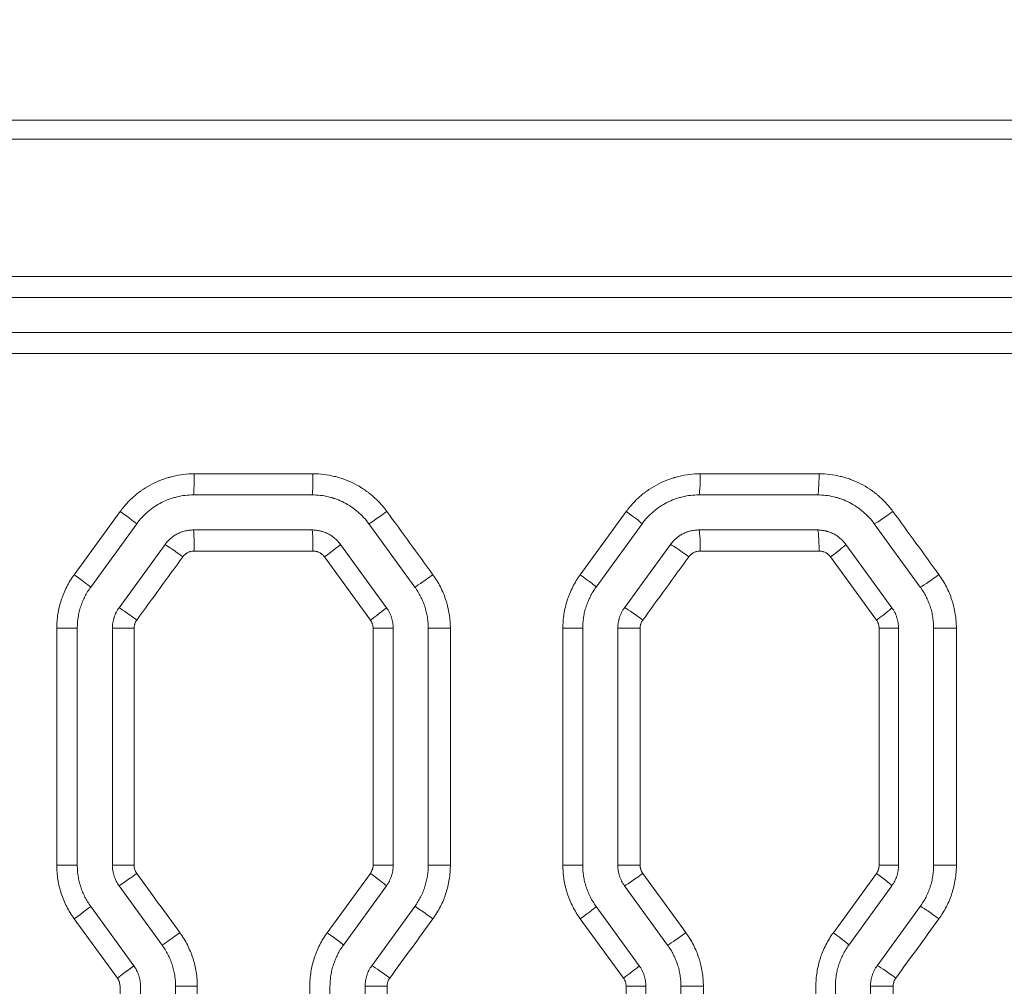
# Model space of a CAD drawing. Header units: millimetres. Extents: x 0 to 594, y 0 to 420.
# Tile 212 of 420: x 239.54 to 246.55, y 317.42 to 324.3. Entities that reach past the tile are written whole.
import ezdxf

# ---------------------------------------------------------------- set-up
doc = ezdxf.new("R2010")
doc.units = ezdxf.units.MM
doc.layers.add('1', color=7, linetype='Continuous', true_color=0xffffff)
doc.styles.add('Arial Unicode MS', font='txt')
doc.dimstyles.get("Standard").update_dxf_attribs({"dimtxt": 0.18, "dimasz": 0.18, "dimexe": 0.18, "dimexo": 0.0625, "dimgap": 0.09, "dimtad": 0, "dimtih": 1, "dimtoh": 1, "dimdec": 4, "dimzin": 0, "dimdsep": 46, "dimtxsty": 'Standard', "dimcen": 0.09, "dimadec": 0, "dimazin": 0, "dimtfac": 1, "dimtdec": 4, "dimtofl": 0, "dimtmove": 0, "dimatfit": 3, "dimfxl": 0, "dimtolj": 1, "dimtzin": 0, "dimarcsym": 0})

# ---------------------------------------------------------------- blocks, each defined once
blk = doc.blocks.new('_U0')
at = {"layer": '1', "color": 18, "lineweight": 13}
for p, q in [((147.6569, 304.1723), (147.6569, 390.192)), ((305.8469, 301.3923), (305.8469, 390.192)), ((147.6569, 388.192), (198.8518, 388.192)), ((305.8469, 388.192), (254.6521, 388.192))]:
    blk.add_line(p, q, dxfattribs=at)
at = {"layer": '1', "color": 18}
for points in [[(147.6569, 388.192), (151.1569, 389.1299), (151.1569, 387.2542)], [(305.8469, 388.192), (302.3469, 387.2542), (302.3469, 389.1299)]]:
    blk.add_solid(points, dxfattribs=at)
at = {"layer": '1', "color": 18, "linetype": 'Continuous', "lineweight": 13, "char_height": 3.5, "attachment_point": 7, "line_spacing_factor": 1.047437, "style": 'Arial Unicode MS'}
for s, insert in [('\\fArial Unicode MS|b0|i0;\\W1.0000;3.16', (200.5373, 385.5562)), ('\\fArial Unicode MS|b0|i0;\\W1.0000;LIFT POINT SPAN', (213.2036, 385.5562))]:
    blk.add_mtext(s, dxfattribs=dict(at, insert=insert))

msp = doc.modelspace()

# ---------------------------------------------------------------- linework, layer by layer
at = {"layer": '1', "color": 155, "linetype": 'Continuous', "lineweight": 13}
for p, q in [((237.597, 322.4733), (250.9707, 322.4733)), ((250.9705, 322.3233), (237.5963, 322.3233)), ((237.5963, 322.0733), (250.9705, 322.0733)), ((250.9707, 321.9233), (237.597, 321.9233)), ((240.7788, 321.0664), (241.6252, 321.0664)), ((244.3837, 321.0664), (245.2301, 321.0664)), ((240.7737, 320.9164), (241.619, 320.9164)), ((244.3737, 320.9164), (245.219, 320.9164)), ((239.9244, 320.3479), (240.2522, 320.7985)), ((243.5293, 320.3479), (243.8571, 320.7985)), ((240.3692, 320.7103), (240.0418, 320.2597)), ((241.619, 320.6664), (240.7737, 320.6664)), ((242.0235, 320.7103), (242.3509, 320.2597)), ((243.9692, 320.7103), (243.6418, 320.2597)), ((245.219, 320.6664), (244.3737, 320.6664)), ((245.6235, 320.7103), (245.9509, 320.2597)), ((240.5715, 320.5634), (240.2441, 320.1128)), ((241.8212, 320.5634), (242.1486, 320.1128)), ((244.1715, 320.5634), (243.8441, 320.1128)), ((245.4212, 320.5634), (245.7486, 320.1128)), ((241.6252, 320.5164), (240.7788, 320.5164)), ((242.034, 320.0246), (241.7062, 320.4752)), ((245.2301, 320.5164), (244.3837, 320.5164)), ((245.6389, 320.0246), (245.3111, 320.4752)), ((239.9463, 319.9658), (239.8, 319.9658)), ((239.8, 318.2783), (239.8, 319.9658)), ((239.9463, 319.9658), (239.9463, 318.2783)), ((240.1963, 319.9658), (240.1963, 318.2783)), ((240.1963, 319.9658), (240.3507, 319.9658)), ((240.3507, 319.9658), (240.3507, 318.2783)), ((242.1963, 319.9658), (242.0531, 319.9658)), ((242.0531, 318.2783), (242.0531, 319.9658)), ((242.1963, 319.9658), (242.1963, 318.2783)), ((242.4463, 319.9658), (242.4463, 318.2783)), ((242.4463, 319.9658), (242.6037, 319.9658)), ((242.6037, 319.9658), (242.6037, 318.2783)), ((243.5463, 319.9658), (243.405, 319.9658)), ((243.405, 318.2783), (243.405, 319.9658)), ((243.5463, 319.9658), (243.5463, 318.2783)), ((243.7963, 319.9658), (243.7963, 318.2783)), ((243.7963, 319.9658), (243.9554, 319.9658)), ((243.9554, 319.9658), (243.9554, 318.2783)), ((245.7963, 319.9658), (245.6581, 319.9658)), ((245.6581, 318.2783), (245.6581, 319.9658)), ((245.7963, 319.9658), (245.7963, 318.2783)), ((246.0463, 319.9658), (246.2083, 319.9658)), ((246.0463, 319.9658), (246.0463, 318.2783)), ((246.2083, 319.9658), (246.2083, 318.2783)), ((239.9463, 318.2783), (239.8, 318.2783)), ((240.1963, 318.2783), (240.3507, 318.2783)), ((241.7268, 317.7973), (242.034, 318.2195)), ((242.1963, 318.2783), (242.0531, 318.2783)), ((242.4463, 318.2783), (242.6037, 318.2783)), ((243.5463, 318.2783), (243.405, 318.2783)), ((243.7963, 318.2783), (243.9554, 318.2783)), ((245.3318, 317.7973), (245.6389, 318.2195)), ((245.7963, 318.2783), (245.6581, 318.2783)), ((246.0463, 318.2783), (246.2083, 318.2783)), ((240.2441, 318.1313), (240.5509, 317.7091)), ((242.1486, 318.1313), (241.8418, 317.7091)), ((243.8441, 318.1313), (244.1509, 317.7091)), ((245.7486, 318.1313), (245.4418, 317.7091)), ((240.0418, 317.9844), (240.3486, 317.5622)), ((242.3509, 317.9844), (242.0441, 317.5622)), ((243.6418, 317.9844), (243.9486, 317.5622)), ((245.9509, 317.9844), (245.6441, 317.5622)), ((240.2315, 317.474), (239.9244, 317.8962)), ((243.8365, 317.474), (243.5293, 317.8962)), ((240.2507, 315.7301), (240.2507, 317.4152)), ((240.3963, 317.4152), (240.3963, 315.7301)), ((240.6463, 317.4152), (240.6463, 315.7301)), ((240.6463, 317.4152), (240.8013, 317.4152)), ((240.8013, 317.4152), (240.8013, 315.7301)), ((241.6025, 315.7301), (241.6025, 317.4152)), ((241.7463, 317.4152), (241.7463, 315.7301)), ((241.9963, 317.4152), (241.9963, 315.7301)), ((241.9963, 317.4152), (242.1531, 317.4152)), ((242.1531, 317.4152), (242.1531, 315.7301)), ((243.9963, 317.4152), (243.8556, 317.4152)), ((243.8556, 315.7301), (243.8556, 317.4152)), ((243.9963, 317.4152), (243.9963, 315.7301)), ((244.2463, 317.4152), (244.2463, 315.7301)), ((244.2463, 317.4152), (244.406, 317.4152)), ((244.406, 317.4152), (244.406, 315.7301)), ((245.2075, 315.7301), (245.2075, 317.4152)), ((245.3463, 317.4152), (245.3463, 315.7301)), ((245.5963, 317.4152), (245.7577, 317.4152)), ((245.5963, 317.4152), (245.5963, 315.7301)), ((245.7577, 317.4152), (245.7577, 315.7301))]:
    msp.add_line(p, q, dxfattribs=at)
for centre, major_axis, ratio, start_param, end_param in [((240.7737, 321.0664), (0, -0.15), 0.033622, 0, 1.570796), ((241.619, 321.0664), (0, -0.15), 0.04135, 0, 1.570796), ((244.3737, 321.0664), (0, -0.15), 0.066536, 0, 1.570796), ((245.219, 321.0664), (0, -0.15), 0.074264, 0, 1.570796), ((240.2479, 320.7985), (0.1214, -0.0882), 0.016941, 0, 1.547483), ((242.1447, 320.7985), (-0.1214, -0.0882), 0.027148, 0.036902, 1.608147), ((243.8479, 320.7985), (0.1214, -0.0882), 0.036328, 0, 1.520836), ((245.7443, 320.7987), (-0.1214, -0.0882), 0.046567, 0.063565, 1.634809), ((240.7737, 320.5164), (0, 0.15), 0.033622, 4.712389, 6.283185), ((241.619, 320.5164), (0, 0.15), 0.04135, 4.712389, 6.283185), ((244.3737, 320.5164), (0, 0.15), 0.066536, 4.712389, 6.283185), ((245.219, 320.5164), (0, 0.15), 0.074264, 4.712389, 6.283185), ((240.6927, 320.4752), (-0.1214, 0.0882), 0.019334, 4.685784, 6.257029), ((241.6999, 320.4752), (0.1214, 0.0882), 0.024754, 4.746447, 6.283185), ((244.2925, 320.4751), (-0.1214, 0.0882), 0.038725, 4.659135, 6.230379), ((245.2999, 320.4752), (0.1214, 0.0882), 0.044167, 4.773105, 6.283185), ((239.9205, 320.3479), (0.1214, -0.0882), 0.01518, 0, 1.549905), ((242.472, 320.3479), (-0.1214, -0.0882), 0.028911, 0.039325, 1.61057), ((243.5205, 320.3479), (0.1214, -0.0882), 0.034563, 0, 1.523261), ((246.0717, 320.3481), (-0.1214, -0.0882), 0.048337, 0.065991, 1.637235), ((240.3654, 320.0246), (-0.1214, 0.0882), 0.017573, 4.688206, 6.259451), ((242.0272, 320.0246), (0.1214, 0.0882), 0.026516, 4.74887, 6.283185), ((243.9651, 320.0245), (-0.1214, 0.0882), 0.036959, 4.661559, 6.232804), ((245.6272, 320.0246), (0.1214, 0.0882), 0.045937, 4.775532, 6.283185), ((240.3654, 318.2195), (-0.1214, -0.0882), 0.017573, 0.023734, 1.594979), ((242.0272, 318.2195), (0.1214, -0.0882), 0.026516, 0, 1.534316), ((243.9651, 318.2196), (-0.1214, -0.0882), 0.036959, 0.050381, 1.621626), ((245.6272, 318.2195), (0.1214, -0.0882), 0.045937, 0, 1.507654), ((239.9205, 317.8962), (0.1214, 0.0882), 0.01518, 4.73328, 6.283185), ((242.472, 317.8962), (-0.1214, 0.0882), 0.028911, 4.672615, 6.24386), ((243.5205, 317.8962), (0.1214, 0.0882), 0.034563, 4.759924, 6.283185), ((246.0717, 317.896), (-0.1214, 0.0882), 0.048337, 4.64595, 6.217194), ((240.6721, 317.7973), (-0.1214, -0.0882), 0.019223, 0.026004, 1.597249), ((241.7205, 317.7973), (0.1214, -0.0882), 0.024865, 0, 1.536586), ((244.2719, 317.7974), (-0.1214, -0.0882), 0.038614, 0.052653, 1.623898), ((245.3205, 317.7973), (0.1214, -0.0882), 0.044279, 0, 1.509927), ((240.2272, 317.474), (0.1214, 0.0882), 0.01683, 4.735549, 6.283185), ((242.1653, 317.4739), (-0.1214, 0.0882), 0.027259, 4.674886, 6.246131), ((243.8272, 317.474), (0.1214, 0.0882), 0.036217, 4.762196, 6.283185), ((245.7649, 317.4738), (-0.1214, 0.0882), 0.046679, 4.648224, 6.219468)]:
    msp.add_ellipse(centre, major_axis=major_axis, ratio=ratio, start_param=start_param, end_param=end_param, dxfattribs=at)
for points, knots in [([(237.5963, 323.5869), (240.0974, 323.5869), (242.6012, 323.5868), (247.0675, 323.5868), (249.0323, 323.5868), (250.9891, 323.5868)], [0, 0, 0, 0, 0.559206, 0.559206, 1, 1, 1, 1]), ([(250.9737, 323.4515), (250.2636, 323.4515), (249.5527, 323.4515), (247.5964, 323.4515), (246.3494, 323.4515), (243.8523, 323.4515), (242.6022, 323.4515), (240.1002, 323.4515), (238.8484, 323.4515), (237.5965, 323.4515)], [0, 0, 0, 0, 0.160076, 0.160076, 0.44005, 0.44005, 0.720025, 0.720025, 1, 1, 1, 1]), ([(240.2522, 320.7985), (240.2673, 320.8193), (240.2836, 320.8391), (240.3182, 320.8764), (240.3365, 320.894), (240.3655, 320.9188), (240.3755, 320.9268), (240.3908, 320.9384), (240.396, 320.9422), (240.4038, 320.9478), (240.4065, 320.9496), (240.4118, 320.9533), (240.4144, 320.9551), (240.4385, 320.9711), (240.4605, 320.984), (240.5058, 321.0071), (240.5291, 321.0173), (240.565, 321.0305), (240.5771, 321.0346), (240.5924, 321.0392), (240.5955, 321.0401), (240.6017, 321.0419), (240.6048, 321.0428), (240.6141, 321.0453), (240.6204, 321.0469), (240.6516, 321.0544), (240.6767, 321.0589), (240.7274, 321.0649), (240.753, 321.0664), (240.7788, 321.0664)], [0, 0, 0, 0, 0.125, 0.125, 0.25, 0.25, 0.3125, 0.3125, 0.34375, 0.34375, 0.359375, 0.359375, 0.375, 0.375, 0.5, 0.5, 0.625, 0.625, 0.6875, 0.6875, 0.703125, 0.703125, 0.71875, 0.71875, 0.75, 0.75, 0.875, 0.875, 1, 1, 1, 1]), ([(241.6252, 321.0664), (241.6509, 321.0664), (241.6764, 321.0649), (241.7269, 321.0589), (241.7519, 321.0545), (241.7891, 321.0456), (241.8014, 321.0423), (241.8197, 321.0367), (241.8258, 321.0348), (241.838, 321.0307), (241.8441, 321.0286), (241.8743, 321.0175), (241.8976, 321.0072), (241.9429, 320.9842), (241.9649, 320.9714), (241.9967, 320.9502), (242.0071, 320.9428), (242.0225, 320.9312), (242.0276, 320.9273), (242.0376, 320.9192), (242.0426, 320.9151), (242.067, 320.8943), (242.0854, 320.8766), (242.1201, 320.8392), (242.1364, 320.8194), (242.1516, 320.7985)], [0, 0, 0, 0, 0.125, 0.125, 0.25, 0.25, 0.3125, 0.3125, 0.34375, 0.34375, 0.375, 0.375, 0.5, 0.5, 0.625, 0.625, 0.6875, 0.6875, 0.71875, 0.71875, 0.75, 0.75, 0.875, 0.875, 1, 1, 1, 1]), ([(243.8571, 320.7985), (243.8723, 320.8193), (243.8886, 320.8391), (243.9231, 320.8764), (243.9415, 320.894), (243.9705, 320.9188), (243.9805, 320.9268), (243.9958, 320.9384), (244.001, 320.9422), (244.0088, 320.9478), (244.0115, 320.9497), (244.0168, 320.9533), (244.0195, 320.9551), (244.0435, 320.9712), (244.0655, 320.984), (244.1109, 321.0071), (244.1341, 321.0173), (244.17, 321.0305), (244.1821, 321.0346), (244.1975, 321.0393), (244.2005, 321.0402), (244.2067, 321.0419), (244.2098, 321.0428), (244.2191, 321.0453), (244.2254, 321.0469), (244.2565, 321.0544), (244.2817, 321.0589), (244.3324, 321.0649), (244.358, 321.0664), (244.3837, 321.0664)], [0, 0, 0, 0, 0.125, 0.125, 0.25, 0.25, 0.3125, 0.3125, 0.34375, 0.34375, 0.359375, 0.359375, 0.375, 0.375, 0.5, 0.5, 0.625, 0.625, 0.6875, 0.6875, 0.703125, 0.703125, 0.71875, 0.71875, 0.75, 0.75, 0.875, 0.875, 1, 1, 1, 1]), ([(245.2301, 321.0664), (245.2558, 321.0664), (245.2813, 321.0649), (245.3318, 321.0589), (245.3567, 321.0545), (245.3938, 321.0456), (245.4061, 321.0423), (245.4245, 321.0368), (245.4306, 321.0348), (245.4428, 321.0307), (245.4488, 321.0286), (245.479, 321.0175), (245.5023, 321.0073), (245.5476, 320.9843), (245.5695, 320.9715), (245.6013, 320.9503), (245.6117, 320.9429), (245.6271, 320.9314), (245.6322, 320.9274), (245.6422, 320.9194), (245.6472, 320.9153), (245.6716, 320.8945), (245.69, 320.8768), (245.7247, 320.8393), (245.741, 320.8195), (245.7562, 320.7987)], [0, 0, 0, 0, 0.125, 0.125, 0.25, 0.25, 0.3125, 0.3125, 0.34375, 0.34375, 0.375, 0.375, 0.5, 0.5, 0.625, 0.625, 0.6875, 0.6875, 0.71875, 0.71875, 0.75, 0.75, 0.875, 0.875, 1, 1, 1, 1]), ([(240.7737, 320.9164), (240.7539, 320.9164), (240.7343, 320.9153), (240.6953, 320.9106), (240.676, 320.9072), (240.652, 320.9014), (240.6472, 320.9002), (240.6377, 320.8976), (240.6329, 320.8962), (240.6188, 320.8919), (240.6095, 320.8888), (240.5819, 320.8786), (240.564, 320.8707), (240.5292, 320.853), (240.5123, 320.8431), (240.4918, 320.8294), (240.4877, 320.8266), (240.4796, 320.8208), (240.4677, 320.8121), (240.4563, 320.8028), (240.434, 320.7838), (240.4199, 320.7702), (240.3933, 320.7415), (240.3809, 320.7263), (240.3692, 320.7103)], [0, 0, 0, 0, 0.125, 0.125, 0.25, 0.25, 0.28125, 0.28125, 0.3125, 0.3125, 0.375, 0.375, 0.5, 0.5, 0.625, 0.625, 0.65625, 0.65625, 0.6875, 0.75, 0.75, 0.875, 0.875, 1, 1, 1, 1]), ([(241.619, 320.9164), (241.6388, 320.9164), (241.6584, 320.9153), (241.6973, 320.9106), (241.7165, 320.9072), (241.7452, 320.9003), (241.7547, 320.8977), (241.7665, 320.8942), (241.7689, 320.8934), (241.7736, 320.8919), (241.7806, 320.8896), (241.7876, 320.8871), (241.8106, 320.8786), (241.8464, 320.863), (241.8802, 320.8432), (241.9006, 320.8296), (241.9067, 320.8254), (241.9127, 320.821), (241.9167, 320.8181), (241.9187, 320.8166), (241.9286, 320.8092), (241.9362, 320.803), (241.9586, 320.7839), (241.9727, 320.7703), (241.9993, 320.7415), (242.0118, 320.7263), (242.0235, 320.7103)], [0, 0, 0, 0, 0.125, 0.125, 0.25, 0.25, 0.3125, 0.3125, 0.328125, 0.328125, 0.34375, 0.375, 0.375, 0.5, 0.625, 0.625, 0.65625, 0.671875, 0.671875, 0.6875, 0.6875, 0.75, 0.75, 0.875, 0.875, 1, 1, 1, 1]), ([(244.3737, 320.9164), (244.3539, 320.9164), (244.3343, 320.9153), (244.2954, 320.9106), (244.2761, 320.9072), (244.2521, 320.9014), (244.2473, 320.9002), (244.2378, 320.8976), (244.233, 320.8962), (244.2189, 320.8919), (244.2096, 320.8888), (244.182, 320.8786), (244.1641, 320.8708), (244.1293, 320.8531), (244.1124, 320.8432), (244.0919, 320.8294), (244.0878, 320.8266), (244.0797, 320.8209), (244.0678, 320.8121), (244.0563, 320.8029), (244.034, 320.7838), (244.0199, 320.7703), (243.9934, 320.7415), (243.9809, 320.7264), (243.9692, 320.7103)], [0, 0, 0, 0, 0.125, 0.125, 0.25, 0.25, 0.28125, 0.28125, 0.3125, 0.3125, 0.375, 0.375, 0.5, 0.5, 0.625, 0.625, 0.65625, 0.65625, 0.6875, 0.75, 0.75, 0.875, 0.875, 1, 1, 1, 1]), ([(245.219, 320.9164), (245.2387, 320.9164), (245.2584, 320.9153), (245.2972, 320.9106), (245.3165, 320.9072), (245.3451, 320.9003), (245.3546, 320.8978), (245.3665, 320.8942), (245.3688, 320.8934), (245.3735, 320.8919), (245.3806, 320.8896), (245.3875, 320.8872), (245.4106, 320.8787), (245.4464, 320.863), (245.4801, 320.8432), (245.5006, 320.8296), (245.5067, 320.8254), (245.5127, 320.8211), (245.5167, 320.8181), (245.5186, 320.8167), (245.5285, 320.8092), (245.5362, 320.803), (245.5586, 320.7839), (245.5727, 320.7703), (245.5993, 320.7415), (245.6118, 320.7264), (245.6235, 320.7103)], [0, 0, 0, 0, 0.125, 0.125, 0.25, 0.25, 0.3125, 0.3125, 0.328125, 0.328125, 0.34375, 0.375, 0.375, 0.5, 0.625, 0.625, 0.65625, 0.671875, 0.671875, 0.6875, 0.6875, 0.75, 0.75, 0.875, 0.875, 1, 1, 1, 1]), ([(240.7737, 320.6664), (240.7638, 320.6664), (240.754, 320.6658), (240.7345, 320.6635), (240.7249, 320.6618), (240.7106, 320.6584), (240.7058, 320.6571), (240.6987, 320.6549), (240.6963, 320.6542), (240.6917, 320.6526), (240.6893, 320.6518), (240.6778, 320.6475), (240.6599, 320.6396), (240.643, 320.6298), (240.6328, 320.6229), (240.6308, 320.6215), (240.6267, 320.6187), (240.6247, 320.6172), (240.6188, 320.6127), (240.615, 320.6096), (240.6038, 320.6), (240.5897, 320.5865), (240.5773, 320.5713), (240.5715, 320.5634)], [0, 0, 0, 0, 0.125, 0.125, 0.25, 0.25, 0.3125, 0.3125, 0.34375, 0.34375, 0.375, 0.375, 0.5, 0.625, 0.625, 0.65625, 0.65625, 0.6875, 0.6875, 0.75, 0.75, 0.875, 1, 1, 1, 1]), ([(241.619, 320.6664), (241.6289, 320.6664), (241.6387, 320.6658), (241.6582, 320.6635), (241.6678, 320.6618), (241.6798, 320.6589), (241.6822, 320.6583), (241.687, 320.657), (241.6894, 320.6563), (241.6965, 320.6542), (241.7011, 320.6526), (241.7149, 320.6475), (241.7238, 320.6436), (241.7412, 320.6347), (241.7497, 320.6297), (241.76, 320.6229), (241.762, 320.6215), (241.766, 320.6186), (241.772, 320.6142), (241.7777, 320.6096), (241.7889, 320.6001), (241.7959, 320.5933), (241.8092, 320.579), (241.8154, 320.5714), (241.8212, 320.5634)], [0, 0, 0, 0, 0.125, 0.125, 0.25, 0.25, 0.28125, 0.28125, 0.3125, 0.3125, 0.375, 0.375, 0.5, 0.5, 0.625, 0.625, 0.65625, 0.65625, 0.6875, 0.75, 0.75, 0.875, 0.875, 1, 1, 1, 1]), ([(244.3737, 320.6664), (244.3638, 320.6664), (244.354, 320.6658), (244.3346, 320.6635), (244.3249, 320.6618), (244.3106, 320.6584), (244.3058, 320.6571), (244.2987, 320.6549), (244.2964, 320.6542), (244.2917, 320.6526), (244.2894, 320.6518), (244.2778, 320.6475), (244.2599, 320.6397), (244.243, 320.6298), (244.2328, 320.6229), (244.2308, 320.6215), (244.2268, 320.6187), (244.2248, 320.6172), (244.2188, 320.6127), (244.215, 320.6096), (244.2038, 320.6001), (244.1897, 320.5865), (244.1773, 320.5713), (244.1715, 320.5634)], [0, 0, 0, 0, 0.125, 0.125, 0.25, 0.25, 0.3125, 0.3125, 0.34375, 0.34375, 0.375, 0.375, 0.5, 0.625, 0.625, 0.65625, 0.65625, 0.6875, 0.6875, 0.75, 0.75, 0.875, 1, 1, 1, 1]), ([(245.219, 320.6664), (245.2289, 320.6664), (245.2387, 320.6658), (245.2582, 320.6635), (245.2678, 320.6618), (245.2798, 320.6589), (245.2822, 320.6583), (245.287, 320.657), (245.2894, 320.6563), (245.2964, 320.6542), (245.3011, 320.6526), (245.3149, 320.6475), (245.3238, 320.6436), (245.3412, 320.6347), (245.3497, 320.6298), (245.3599, 320.6229), (245.362, 320.6215), (245.366, 320.6186), (245.372, 320.6142), (245.3777, 320.6096), (245.3888, 320.6001), (245.3959, 320.5933), (245.4092, 320.579), (245.4154, 320.5714), (245.4212, 320.5634)], [0, 0, 0, 0, 0.125, 0.125, 0.25, 0.25, 0.28125, 0.28125, 0.3125, 0.3125, 0.375, 0.375, 0.5, 0.5, 0.625, 0.625, 0.65625, 0.65625, 0.6875, 0.75, 0.75, 0.875, 0.875, 1, 1, 1, 1]), ([(240.7788, 320.5164), (240.7748, 320.5164), (240.7709, 320.5162), (240.7631, 320.5153), (240.7592, 320.5146), (240.7535, 320.5132), (240.7507, 320.5124), (240.7479, 320.5116), (240.746, 320.5109), (240.745, 320.5106), (240.7404, 320.5089), (240.7332, 320.5057), (240.7264, 320.5018), (240.7215, 320.4985), (240.7199, 320.4974), (240.7168, 320.495), (240.7152, 320.4938), (240.7107, 320.4899), (240.705, 320.4845), (240.7, 320.4784), (240.6977, 320.4752)], [0, 0, 0, 0, 0.125, 0.125, 0.25, 0.25, 0.3125, 0.34375, 0.34375, 0.375, 0.375, 0.5, 0.625, 0.625, 0.6875, 0.6875, 0.75, 0.75, 0.875, 1, 1, 1, 1]), ([(241.7062, 320.4752), (241.7038, 320.4784), (241.7013, 320.4814), (241.696, 320.4872), (241.6932, 320.4899), (241.6887, 320.4937), (241.6864, 320.4956), (241.6841, 320.4973), (241.6824, 320.4985), (241.6816, 320.499), (241.6775, 320.5018), (241.6707, 320.5057), (241.6636, 320.5089), (241.6581, 320.5109), (241.6562, 320.5115), (241.6524, 320.5127), (241.6505, 320.5132), (241.6447, 320.5146), (241.637, 320.516), (241.6291, 320.5164), (241.6252, 320.5164)], [0, 0, 0, 0, 0.125, 0.125, 0.25, 0.25, 0.3125, 0.34375, 0.34375, 0.375, 0.375, 0.5, 0.625, 0.625, 0.6875, 0.6875, 0.75, 0.75, 0.875, 1, 1, 1, 1]), ([(244.3837, 320.5164), (244.3797, 320.5164), (244.3758, 320.5162), (244.368, 320.5153), (244.3641, 320.5146), (244.3584, 320.5132), (244.3555, 320.5124), (244.3527, 320.5116), (244.3508, 320.5109), (244.3499, 320.5106), (244.3452, 320.5089), (244.338, 320.5057), (244.3312, 320.5018), (244.3263, 320.4985), (244.3247, 320.4974), (244.3215, 320.495), (244.32, 320.4937), (244.3154, 320.4899), (244.3097, 320.4844), (244.3047, 320.4783), (244.3023, 320.4751)], [0, 0, 0, 0, 0.125, 0.125, 0.25, 0.25, 0.3125, 0.34375, 0.34375, 0.375, 0.375, 0.5, 0.625, 0.625, 0.6875, 0.6875, 0.75, 0.75, 0.875, 1, 1, 1, 1]), ([(245.3111, 320.4752), (245.3088, 320.4784), (245.3063, 320.4814), (245.301, 320.4872), (245.2981, 320.4899), (245.2937, 320.4937), (245.2914, 320.4956), (245.289, 320.4973), (245.2874, 320.4985), (245.2865, 320.499), (245.2824, 320.5018), (245.2757, 320.5057), (245.2685, 320.5089), (245.263, 320.5109), (245.2611, 320.5115), (245.2573, 320.5127), (245.2554, 320.5132), (245.2497, 320.5146), (245.2419, 320.516), (245.2341, 320.5164), (245.2301, 320.5164)], [0, 0, 0, 0, 0.125, 0.125, 0.25, 0.25, 0.3125, 0.34375, 0.34375, 0.375, 0.375, 0.5, 0.625, 0.625, 0.6875, 0.6875, 0.75, 0.75, 0.875, 1, 1, 1, 1]), ([(239.8, 319.9658), (239.8, 319.983), (239.8007, 320), (239.8034, 320.0339), (239.8074, 320.0676), (239.814, 320.1008), (239.8219, 320.1337), (239.8265, 320.1501), (239.8331, 320.1704), (239.8345, 320.1745), (239.8373, 320.1826), (239.8387, 320.1866), (239.8432, 320.1987), (239.8463, 320.2066), (239.8561, 320.2303), (239.8704, 320.2612), (239.887, 320.2908), (239.9048, 320.3198), (239.9143, 320.334), (239.9244, 320.3479)], [0, 0, 0, 0, 0.125, 0.125, 0.25, 0.375, 0.375, 0.5, 0.5, 0.53125, 0.53125, 0.5625, 0.5625, 0.625, 0.625, 0.75, 0.875, 0.875, 1, 1, 1, 1]), ([(242.4794, 320.3479), (242.4895, 320.3341), (242.499, 320.3199), (242.5167, 320.2909), (242.5333, 320.2614), (242.5475, 320.2306), (242.5605, 320.1993), (242.5664, 320.1833), (242.5731, 320.163), (242.5743, 320.1589), (242.5768, 320.1507), (242.5781, 320.1466), (242.5815, 320.1342), (242.5837, 320.1259), (242.5897, 320.1011), (242.5963, 320.0677), (242.6003, 320.034), (242.603, 320.0001), (242.6037, 319.983), (242.6037, 319.9658)], [0, 0, 0, 0, 0.125, 0.125, 0.25, 0.375, 0.375, 0.5, 0.5, 0.53125, 0.53125, 0.5625, 0.5625, 0.625, 0.625, 0.75, 0.875, 0.875, 1, 1, 1, 1]), ([(243.405, 319.9658), (243.405, 319.983), (243.4057, 320), (243.4083, 320.0339), (243.4123, 320.0676), (243.4189, 320.1008), (243.4269, 320.1338), (243.4315, 320.1501), (243.4381, 320.1705), (243.4394, 320.1745), (243.4422, 320.1826), (243.4437, 320.1867), (243.4481, 320.1987), (243.4513, 320.2067), (243.4611, 320.2303), (243.4753, 320.2612), (243.4919, 320.2908), (243.5097, 320.3198), (243.5192, 320.334), (243.5293, 320.3479)], [0, 0, 0, 0, 0.125, 0.125, 0.25, 0.375, 0.375, 0.5, 0.5, 0.53125, 0.53125, 0.5625, 0.5625, 0.625, 0.625, 0.75, 0.875, 0.875, 1, 1, 1, 1]), ([(246.084, 320.3481), (246.0941, 320.3342), (246.1035, 320.32), (246.1213, 320.291), (246.1379, 320.2615), (246.1521, 320.2307), (246.1651, 320.1994), (246.171, 320.1834), (246.1777, 320.163), (246.179, 320.1589), (246.1815, 320.1507), (246.1851, 320.1384), (246.1883, 320.126), (246.1943, 320.1011), (246.2009, 320.0678), (246.2049, 320.034), (246.2076, 320.0001), (246.2083, 319.983), (246.2083, 319.9658)], [0, 0, 0, 0, 0.125, 0.125, 0.25, 0.375, 0.375, 0.5, 0.5, 0.53125, 0.53125, 0.5625, 0.625, 0.625, 0.75, 0.875, 0.875, 1, 1, 1, 1]), ([(240.0418, 320.2597), (240.0341, 320.249), (240.0268, 320.2381), (240.0131, 320.2158), (240.0004, 320.193), (239.9894, 320.1692), (239.9819, 320.1511), (239.9795, 320.1449), (239.9761, 320.1357), (239.975, 320.1326), (239.9728, 320.1263), (239.9717, 320.1232), (239.9667, 320.1076), (239.9631, 320.095), (239.9571, 320.0696), (239.952, 320.0441), (239.9489, 320.0182), (239.9469, 319.9921), (239.9463, 319.979), (239.9463, 319.9658)], [0, 0, 0, 0, 0.125, 0.125, 0.25, 0.375, 0.375, 0.4375, 0.4375, 0.46875, 0.46875, 0.5, 0.5, 0.625, 0.625, 0.75, 0.875, 0.875, 1, 1, 1, 1]), ([(242.3509, 320.2597), (242.3586, 320.249), (242.3659, 320.2381), (242.3795, 320.2158), (242.3923, 320.1931), (242.4032, 320.1694), (242.4132, 320.1453), (242.4178, 320.133), (242.4228, 320.1173), (242.4238, 320.1142), (242.4258, 320.1079), (242.4285, 320.0984), (242.431, 320.0889), (242.4356, 320.0698), (242.4407, 320.0442), (242.4438, 320.0182), (242.4458, 319.9921), (242.4463, 319.979), (242.4463, 319.9658)], [0, 0, 0, 0, 0.125, 0.125, 0.25, 0.375, 0.375, 0.5, 0.5, 0.53125, 0.53125, 0.5625, 0.625, 0.625, 0.75, 0.875, 0.875, 1, 1, 1, 1]), ([(243.6418, 320.2597), (243.6341, 320.249), (243.6268, 320.2381), (243.6131, 320.2158), (243.6004, 320.193), (243.5894, 320.1693), (243.5819, 320.1511), (243.5795, 320.145), (243.5761, 320.1357), (243.575, 320.1326), (243.5728, 320.1264), (243.5718, 320.1232), (243.5667, 320.1076), (243.5631, 320.095), (243.5571, 320.0696), (243.552, 320.0441), (243.5489, 320.0182), (243.5469, 319.9921), (243.5463, 319.979), (243.5463, 319.9658)], [0, 0, 0, 0, 0.125, 0.125, 0.25, 0.375, 0.375, 0.4375, 0.4375, 0.46875, 0.46875, 0.5, 0.5, 0.625, 0.625, 0.75, 0.875, 0.875, 1, 1, 1, 1]), ([(245.9509, 320.2597), (245.9586, 320.249), (245.9659, 320.2381), (245.9795, 320.2159), (245.9923, 320.1931), (246.0032, 320.1694), (246.0132, 320.1453), (246.0177, 320.133), (246.0228, 320.1173), (246.0238, 320.1142), (246.0257, 320.1079), (246.0285, 320.0984), (246.031, 320.0889), (246.0356, 320.0698), (246.0407, 320.0442), (246.0438, 320.0182), (246.0458, 319.9921), (246.0463, 319.979), (246.0463, 319.9658)], [0, 0, 0, 0, 0.125, 0.125, 0.25, 0.375, 0.375, 0.5, 0.5, 0.53125, 0.53125, 0.5625, 0.625, 0.625, 0.75, 0.875, 0.875, 1, 1, 1, 1]), ([(240.2441, 320.1128), (240.2363, 320.1021), (240.2295, 320.0909), (240.2177, 320.0677), (240.2127, 320.0556), (240.2081, 320.0416), (240.2076, 320.04), (240.2066, 320.0368), (240.2062, 320.0352), (240.2048, 320.0305), (240.204, 320.0273), (240.2017, 320.0177), (240.2004, 320.0113), (240.1974, 319.9919), (240.1963, 319.9789), (240.1963, 319.9658)], [0, 0, 0, 0, 0.25, 0.25, 0.5, 0.5, 0.53125, 0.53125, 0.5625, 0.5625, 0.625, 0.625, 0.75, 0.75, 1, 1, 1, 1]), ([(242.1486, 320.1128), (242.1564, 320.1021), (242.1632, 320.0909), (242.1721, 320.0735), (242.1748, 320.0675), (242.1786, 320.0584), (242.1798, 320.0554), (242.1821, 320.0492), (242.1831, 320.0461), (242.1882, 320.0304), (242.1912, 320.0178), (242.1953, 319.992), (242.1963, 319.979), (242.1963, 319.9658)], [0, 0, 0, 0, 0.25, 0.25, 0.375, 0.375, 0.4375, 0.4375, 0.5, 0.5, 0.75, 0.75, 1, 1, 1, 1]), ([(243.8441, 320.1128), (243.8363, 320.1021), (243.8295, 320.0909), (243.8177, 320.0677), (243.8127, 320.0557), (243.8076, 320.04), (243.8066, 320.0369), (243.8053, 320.0321), (243.8049, 320.0305), (243.804, 320.0273), (243.8036, 320.0257), (243.8017, 320.0177), (243.8004, 320.0113), (243.7974, 319.9919), (243.7963, 319.9789), (243.7963, 319.9658)], [0, 0, 0, 0, 0.25, 0.25, 0.5, 0.5, 0.5625, 0.5625, 0.59375, 0.59375, 0.625, 0.625, 0.75, 0.75, 1, 1, 1, 1]), ([(245.7486, 320.1128), (245.7564, 320.1021), (245.7632, 320.0909), (245.7721, 320.0735), (245.7748, 320.0675), (245.7786, 320.0584), (245.7798, 320.0554), (245.782, 320.0492), (245.7831, 320.0461), (245.7882, 320.0304), (245.7912, 320.0178), (245.7953, 319.992), (245.7963, 319.979), (245.7963, 319.9658)], [0, 0, 0, 0, 0.25, 0.25, 0.375, 0.375, 0.4375, 0.4375, 0.5, 0.5, 0.75, 0.75, 1, 1, 1, 1]), ([(240.3699, 320.0246), (240.3691, 320.0235), (240.3683, 320.0224), (240.3669, 320.0202), (240.3647, 320.0169), (240.3628, 320.0135), (240.3593, 320.0066), (240.3573, 320.0018), (240.3552, 319.9955), (240.3549, 319.9943), (240.3541, 319.9917), (240.3531, 319.9879), (240.3524, 319.9841), (240.3512, 319.9763), (240.3507, 319.9711), (240.3507, 319.9658)], [0, 0, 0, 0, 0.0625, 0.0625, 0.125, 0.25, 0.25, 0.5, 0.5, 0.5625, 0.5625, 0.625, 0.75, 0.75, 1, 1, 1, 1]), ([(242.0531, 319.9658), (242.0531, 319.9711), (242.0527, 319.9763), (242.0511, 319.9866), (242.0499, 319.9917), (242.0478, 319.9979), (242.0474, 319.9992), (242.0465, 320.0016), (242.0451, 320.0053), (242.0434, 320.0089), (242.0398, 320.0159), (242.0371, 320.0203), (242.034, 320.0246)], [0, 0, 0, 0, 0.25, 0.25, 0.5, 0.5, 0.5625, 0.5625, 0.625, 0.75, 0.75, 1, 1, 1, 1]), ([(243.9745, 320.0245), (243.9738, 320.0234), (243.973, 320.0223), (243.9716, 320.0202), (243.9694, 320.0169), (243.9675, 320.0134), (243.964, 320.0065), (243.962, 320.0017), (243.96, 319.9955), (243.9596, 319.9942), (243.9589, 319.9917), (243.9585, 319.9904), (243.9576, 319.9866), (243.9571, 319.984), (243.9559, 319.9763), (243.9554, 319.9711), (243.9554, 319.9658)], [0, 0, 0, 0, 0.0625, 0.0625, 0.125, 0.25, 0.25, 0.5, 0.5, 0.5625, 0.5625, 0.625, 0.625, 0.75, 0.75, 1, 1, 1, 1]), ([(245.6581, 319.9658), (245.6581, 319.9711), (245.6577, 319.9763), (245.656, 319.9866), (245.6548, 319.9917), (245.6528, 319.9979), (245.6523, 319.9992), (245.6514, 320.0017), (245.65, 320.0053), (245.6483, 320.0089), (245.6448, 320.0159), (245.642, 320.0203), (245.6389, 320.0246)], [0, 0, 0, 0, 0.25, 0.25, 0.5, 0.5, 0.5625, 0.5625, 0.625, 0.75, 0.75, 1, 1, 1, 1]), ([(239.9244, 317.8962), (239.9143, 317.9101), (239.9048, 317.9243), (239.887, 317.9532), (239.8704, 317.9828), (239.8562, 318.0135), (239.8432, 318.0448), (239.8373, 318.0608), (239.8307, 318.0811), (239.8294, 318.0852), (239.8269, 318.0934), (239.8257, 318.0975), (239.8222, 318.1099), (239.82, 318.1182), (239.8141, 318.143), (239.8074, 318.1764), (239.8034, 318.2101), (239.8007, 318.2441), (239.8, 318.2611), (239.8, 318.2783)], [0, 0, 0, 0, 0.125, 0.125, 0.25, 0.375, 0.375, 0.5, 0.5, 0.53125, 0.53125, 0.5625, 0.5625, 0.625, 0.625, 0.75, 0.875, 0.875, 1, 1, 1, 1]), ([(239.9463, 318.2783), (239.9463, 318.2651), (239.9469, 318.252), (239.9489, 318.2259), (239.952, 318.1999), (239.9571, 318.1742), (239.9617, 318.1551), (239.9634, 318.1488), (239.966, 318.1393), (239.967, 318.1361), (239.9689, 318.1298), (239.9699, 318.1266), (239.975, 318.111), (239.9795, 318.0987), (239.9895, 318.0746), (240.0004, 318.051), (240.0131, 318.0283), (240.0268, 318.006), (240.0341, 317.9951), (240.0418, 317.9844)], [0, 0, 0, 0, 0.125, 0.125, 0.25, 0.375, 0.375, 0.4375, 0.4375, 0.46875, 0.46875, 0.5, 0.5, 0.625, 0.625, 0.75, 0.875, 0.875, 1, 1, 1, 1]), ([(240.1963, 318.2783), (240.1963, 318.2651), (240.1974, 318.252), (240.2015, 318.2263), (240.2045, 318.2136), (240.2096, 318.1979), (240.2107, 318.1948), (240.213, 318.1886), (240.2142, 318.1855), (240.2179, 318.1764), (240.2207, 318.1705), (240.2296, 318.1531), (240.2364, 318.142), (240.2441, 318.1313)], [0, 0, 0, 0, 0.25, 0.25, 0.5, 0.5, 0.5625, 0.5625, 0.625, 0.625, 0.75, 0.75, 1, 1, 1, 1]), ([(240.3507, 318.2783), (240.3507, 318.273), (240.3516, 318.2626), (240.354, 318.2524), (240.356, 318.2462), (240.3565, 318.2449), (240.3574, 318.2424), (240.3588, 318.2388), (240.3605, 318.2352), (240.364, 318.2283), (240.3667, 318.2238), (240.3699, 318.2195)], [0, 0, 0, 0, 0.25, 0.5, 0.5, 0.5625, 0.5625, 0.625, 0.75, 0.75, 1, 1, 1, 1]), ([(242.034, 318.2195), (242.0371, 318.2238), (242.0398, 318.2282), (242.0446, 318.2375), (242.0466, 318.2423), (242.0486, 318.2486), (242.049, 318.2498), (242.0497, 318.2524), (242.0507, 318.2562), (242.0515, 318.26), (242.0527, 318.2678), (242.0531, 318.273), (242.0531, 318.2783)], [0, 0, 0, 0, 0.25, 0.25, 0.5, 0.5, 0.5625, 0.5625, 0.625, 0.75, 0.75, 1, 1, 1, 1]), ([(242.1963, 318.2783), (242.1963, 318.2651), (242.1953, 318.252), (242.1922, 318.2327), (242.191, 318.2263), (242.1887, 318.2167), (242.1878, 318.2135), (242.186, 318.2072), (242.1851, 318.204), (242.18, 318.1884), (242.175, 318.1763), (242.1632, 318.1532), (242.1564, 318.142), (242.1486, 318.1313)], [0, 0, 0, 0, 0.25, 0.25, 0.375, 0.375, 0.4375, 0.4375, 0.5, 0.5, 0.75, 0.75, 1, 1, 1, 1]), ([(242.4463, 318.2783), (242.4463, 318.2651), (242.4458, 318.252), (242.4438, 318.2259), (242.4407, 318.2), (242.4356, 318.1744), (242.4295, 318.149), (242.426, 318.1364), (242.4209, 318.1207), (242.4198, 318.1176), (242.4177, 318.1114), (242.4143, 318.1021), (242.4108, 318.0929), (242.4032, 318.0748), (242.3923, 318.0511), (242.3796, 318.0283), (242.3659, 318.006), (242.3586, 317.9951), (242.3509, 317.9844)], [0, 0, 0, 0, 0.125, 0.125, 0.25, 0.375, 0.375, 0.5, 0.5, 0.53125, 0.53125, 0.5625, 0.625, 0.625, 0.75, 0.875, 0.875, 1, 1, 1, 1]), ([(242.6037, 318.2783), (242.6037, 318.274), (242.6037, 318.2697), (242.6035, 318.2611), (242.6031, 318.2483), (242.6023, 318.2356), (242.6003, 318.2102), (242.5963, 318.1765), (242.5897, 318.1433), (242.5818, 318.1103), (242.5772, 318.0939), (242.5706, 318.0736), (242.5693, 318.0696), (242.5665, 318.0615), (242.565, 318.0574), (242.5606, 318.0454), (242.5574, 318.0374), (242.5476, 318.0138), (242.5334, 317.9829), (242.5168, 317.9532), (242.499, 317.9242), (242.4895, 317.91), (242.4794, 317.8962)], [0, 0, 0, 0, 0.03125, 0.03125, 0.0625, 0.125, 0.125, 0.25, 0.375, 0.375, 0.5, 0.5, 0.53125, 0.53125, 0.5625, 0.5625, 0.625, 0.625, 0.75, 0.875, 0.875, 1, 1, 1, 1]), ([(243.5293, 317.8962), (243.5192, 317.9101), (243.5097, 317.9243), (243.492, 317.9532), (243.4754, 317.9828), (243.4612, 318.0135), (243.4482, 318.0448), (243.4423, 318.0608), (243.4356, 318.0811), (243.4344, 318.0852), (243.4319, 318.0934), (243.4306, 318.0975), (243.4272, 318.1099), (243.425, 318.1181), (243.419, 318.143), (243.4124, 318.1764), (243.4083, 318.2101), (243.4057, 318.244), (243.405, 318.2611), (243.405, 318.2783)], [0, 0, 0, 0, 0.125, 0.125, 0.25, 0.375, 0.375, 0.5, 0.5, 0.53125, 0.53125, 0.5625, 0.5625, 0.625, 0.625, 0.75, 0.875, 0.875, 1, 1, 1, 1]), ([(243.5463, 318.2783), (243.5463, 318.2651), (243.5469, 318.2519), (243.5489, 318.2258), (243.552, 318.1999), (243.5571, 318.1742), (243.5617, 318.1551), (243.5634, 318.1487), (243.5661, 318.1392), (243.567, 318.1361), (243.5689, 318.1297), (243.5699, 318.1266), (243.575, 318.111), (243.5795, 318.0987), (243.5895, 318.0746), (243.6004, 318.051), (243.6132, 318.0282), (243.6268, 318.006), (243.6341, 317.9951), (243.6418, 317.9844)], [0, 0, 0, 0, 0.125, 0.125, 0.25, 0.375, 0.375, 0.4375, 0.4375, 0.46875, 0.46875, 0.5, 0.5, 0.625, 0.625, 0.75, 0.875, 0.875, 1, 1, 1, 1]), ([(243.7963, 318.2783), (243.7963, 318.2651), (243.7974, 318.252), (243.8015, 318.2263), (243.8045, 318.2136), (243.8096, 318.1979), (243.8107, 318.1948), (243.813, 318.1886), (243.8142, 318.1855), (243.8179, 318.1764), (243.8207, 318.1705), (243.8296, 318.1531), (243.8364, 318.142), (243.8441, 318.1313)], [0, 0, 0, 0, 0.25, 0.25, 0.5, 0.5, 0.5625, 0.5625, 0.625, 0.625, 0.75, 0.75, 1, 1, 1, 1]), ([(243.9554, 318.2783), (243.9554, 318.273), (243.9559, 318.2678), (243.9571, 318.2601), (243.9576, 318.2575), (243.9585, 318.2537), (243.9588, 318.2525), (243.9596, 318.2499), (243.9599, 318.2487), (243.962, 318.2424), (243.966, 318.2328), (243.9714, 318.2239), (243.9745, 318.2196)], [0, 0, 0, 0, 0.25, 0.25, 0.375, 0.375, 0.4375, 0.4375, 0.5, 0.5, 0.75, 1, 1, 1, 1]), ([(245.6389, 318.2195), (245.642, 318.2238), (245.6475, 318.2327), (245.6515, 318.2423), (245.6536, 318.2486), (245.6539, 318.2498), (245.6547, 318.2524), (245.6557, 318.2562), (245.6564, 318.26), (245.6577, 318.2678), (245.6581, 318.273), (245.6581, 318.2783)], [0, 0, 0, 0, 0.25, 0.5, 0.5, 0.5625, 0.5625, 0.625, 0.75, 0.75, 1, 1, 1, 1]), ([(245.7963, 318.2783), (245.7963, 318.2651), (245.7953, 318.252), (245.7922, 318.2327), (245.791, 318.2263), (245.7887, 318.2167), (245.7878, 318.2135), (245.786, 318.2072), (245.7851, 318.204), (245.78, 318.1884), (245.775, 318.1763), (245.7632, 318.1532), (245.7564, 318.142), (245.7486, 318.1313)], [0, 0, 0, 0, 0.25, 0.25, 0.375, 0.375, 0.4375, 0.4375, 0.5, 0.5, 0.75, 0.75, 1, 1, 1, 1]), ([(246.0463, 318.2783), (246.0463, 318.2651), (246.0458, 318.252), (246.0438, 318.2259), (246.0407, 318.2), (246.0356, 318.1744), (246.0295, 318.149), (246.026, 318.1364), (246.0209, 318.1207), (246.0198, 318.1176), (246.0177, 318.1113), (246.0143, 318.1021), (246.0108, 318.0929), (246.0032, 318.0748), (245.9923, 318.051), (245.9795, 318.0283), (245.9659, 318.006), (245.9586, 317.9951), (245.9509, 317.9844)], [0, 0, 0, 0, 0.125, 0.125, 0.25, 0.375, 0.375, 0.5, 0.5, 0.53125, 0.53125, 0.5625, 0.625, 0.625, 0.75, 0.875, 0.875, 1, 1, 1, 1]), ([(246.2083, 318.2783), (246.2083, 318.274), (246.2083, 318.2697), (246.2081, 318.2611), (246.2077, 318.2483), (246.207, 318.2355), (246.2049, 318.2101), (246.2009, 318.1764), (246.1943, 318.1432), (246.1864, 318.1102), (246.1818, 318.0938), (246.1752, 318.0735), (246.1739, 318.0695), (246.171, 318.0614), (246.1696, 318.0573), (246.1651, 318.0453), (246.162, 318.0373), (246.1522, 318.0137), (246.138, 317.9828), (246.1213, 317.9531), (246.1036, 317.9241), (246.0941, 317.9099), (246.084, 317.896)], [0, 0, 0, 0, 0.03125, 0.03125, 0.0625, 0.125, 0.125, 0.25, 0.375, 0.375, 0.5, 0.5, 0.53125, 0.53125, 0.5625, 0.5625, 0.625, 0.625, 0.75, 0.875, 0.875, 1, 1, 1, 1]), ([(240.677, 317.7973), (240.6871, 317.7834), (240.6966, 317.7692), (240.7144, 317.7403), (240.7309, 317.7107), (240.7451, 317.68), (240.7582, 317.6487), (240.7641, 317.6327), (240.7707, 317.6124), (240.772, 317.6083), (240.7745, 317.6001), (240.7757, 317.596), (240.7792, 317.5836), (240.7813, 317.5753), (240.7873, 317.5505), (240.794, 317.5171), (240.798, 317.4834), (240.8007, 317.4494), (240.8013, 317.4324), (240.8013, 317.4152)], [0, 0, 0, 0, 0.125, 0.125, 0.25, 0.375, 0.375, 0.5, 0.5, 0.53125, 0.53125, 0.5625, 0.5625, 0.625, 0.625, 0.75, 0.875, 0.875, 1, 1, 1, 1]), ([(241.6025, 317.4152), (241.6025, 317.4324), (241.6032, 317.4494), (241.6059, 317.4833), (241.6099, 317.517), (241.6165, 317.5502), (241.6244, 317.5831), (241.629, 317.5995), (241.6356, 317.6199), (241.637, 317.6239), (241.6398, 317.632), (241.6412, 317.6361), (241.6457, 317.6481), (241.6488, 317.6561), (241.6586, 317.6797), (241.6728, 317.7106), (241.6894, 317.7402), (241.7072, 317.7692), (241.7167, 317.7834), (241.7268, 317.7973)], [0, 0, 0, 0, 0.125, 0.125, 0.25, 0.375, 0.375, 0.5, 0.5, 0.53125, 0.53125, 0.5625, 0.5625, 0.625, 0.625, 0.75, 0.875, 0.875, 1, 1, 1, 1]), ([(244.2817, 317.7974), (244.2918, 317.7835), (244.3013, 317.7693), (244.319, 317.7404), (244.3356, 317.7108), (244.3498, 317.6801), (244.3628, 317.6487), (244.3688, 317.6327), (244.3754, 317.6124), (244.3767, 317.6083), (244.3792, 317.6001), (244.3828, 317.5878), (244.386, 317.5754), (244.392, 317.5505), (244.3987, 317.5172), (244.4027, 317.4834), (244.4053, 317.4495), (244.406, 317.4324), (244.406, 317.4152)], [0, 0, 0, 0, 0.125, 0.125, 0.25, 0.375, 0.375, 0.5, 0.5, 0.53125, 0.53125, 0.5625, 0.625, 0.625, 0.75, 0.875, 0.875, 1, 1, 1, 1]), ([(245.2075, 317.4152), (245.2075, 317.4324), (245.2081, 317.4494), (245.2108, 317.4833), (245.2148, 317.517), (245.2214, 317.5502), (245.2293, 317.5832), (245.2339, 317.5996), (245.2405, 317.6199), (245.2419, 317.624), (245.2447, 317.6321), (245.2462, 317.6361), (245.2506, 317.6481), (245.2537, 317.6561), (245.2635, 317.6797), (245.2778, 317.7106), (245.2944, 317.7402), (245.3122, 317.7692), (245.3217, 317.7834), (245.3318, 317.7973)], [0, 0, 0, 0, 0.125, 0.125, 0.25, 0.375, 0.375, 0.5, 0.5, 0.53125, 0.53125, 0.5625, 0.5625, 0.625, 0.625, 0.75, 0.875, 0.875, 1, 1, 1, 1]), ([(240.5509, 317.7091), (240.5586, 317.6984), (240.5659, 317.6875), (240.5796, 317.6652), (240.5923, 317.6424), (240.6033, 317.6187), (240.6108, 317.6005), (240.6144, 317.5913), (240.6177, 317.582), (240.6199, 317.5758), (240.6209, 317.5727), (240.626, 317.557), (240.6296, 317.5444), (240.6356, 317.519), (240.6407, 317.4934), (240.6438, 317.4675), (240.6458, 317.4415), (240.6463, 317.4284), (240.6463, 317.4152)], [0, 0, 0, 0, 0.125, 0.125, 0.25, 0.375, 0.375, 0.4375, 0.46875, 0.46875, 0.5, 0.5, 0.625, 0.625, 0.75, 0.875, 0.875, 1, 1, 1, 1]), ([(241.8418, 317.7091), (241.8341, 317.6984), (241.8268, 317.6875), (241.8131, 317.6652), (241.8004, 317.6424), (241.7894, 317.6186), (241.7819, 317.6005), (241.7795, 317.5944), (241.7761, 317.5851), (241.775, 317.582), (241.7728, 317.5757), (241.7718, 317.5726), (241.7667, 317.557), (241.7631, 317.5444), (241.7571, 317.519), (241.752, 317.4935), (241.7489, 317.4676), (241.7469, 317.4415), (241.7463, 317.4284), (241.7463, 317.4152)], [0, 0, 0, 0, 0.125, 0.125, 0.25, 0.375, 0.375, 0.4375, 0.4375, 0.46875, 0.46875, 0.5, 0.5, 0.625, 0.625, 0.75, 0.875, 0.875, 1, 1, 1, 1]), ([(244.1509, 317.7091), (244.1586, 317.6984), (244.1659, 317.6875), (244.1796, 317.6652), (244.1923, 317.6424), (244.2033, 317.6187), (244.2108, 317.6005), (244.2144, 317.5914), (244.2177, 317.5821), (244.2199, 317.5758), (244.2209, 317.5727), (244.226, 317.557), (244.2295, 317.5444), (244.2356, 317.519), (244.2407, 317.4934), (244.2438, 317.4675), (244.2458, 317.4415), (244.2463, 317.4284), (244.2463, 317.4152)], [0, 0, 0, 0, 0.125, 0.125, 0.25, 0.375, 0.375, 0.4375, 0.46875, 0.46875, 0.5, 0.5, 0.625, 0.625, 0.75, 0.875, 0.875, 1, 1, 1, 1]), ([(245.4418, 317.7091), (245.4341, 317.6984), (245.4268, 317.6875), (245.4131, 317.6652), (245.4004, 317.6424), (245.3894, 317.6187), (245.3819, 317.6005), (245.3795, 317.5944), (245.3761, 317.5851), (245.375, 317.582), (245.3728, 317.5758), (245.3718, 317.5727), (245.3667, 317.557), (245.3631, 317.5444), (245.3571, 317.5191), (245.352, 317.4935), (245.3489, 317.4676), (245.3469, 317.4415), (245.3463, 317.4284), (245.3463, 317.4152)], [0, 0, 0, 0, 0.125, 0.125, 0.25, 0.375, 0.375, 0.4375, 0.4375, 0.46875, 0.46875, 0.5, 0.5, 0.625, 0.625, 0.75, 0.875, 0.875, 1, 1, 1, 1]), ([(240.3486, 317.5622), (240.3564, 317.5515), (240.3632, 317.5403), (240.3721, 317.5229), (240.3748, 317.5169), (240.3786, 317.5078), (240.3798, 317.5048), (240.3821, 317.4986), (240.3831, 317.4955), (240.3882, 317.4798), (240.3912, 317.4672), (240.3953, 317.4414), (240.3963, 317.4284), (240.3963, 317.4152)], [0, 0, 0, 0, 0.25, 0.25, 0.375, 0.375, 0.4375, 0.4375, 0.5, 0.5, 0.75, 0.75, 1, 1, 1, 1]), ([(242.0441, 317.5622), (242.0363, 317.5515), (242.0295, 317.5403), (242.0206, 317.5229), (242.0179, 317.5169), (242.0141, 317.5078), (242.0129, 317.5048), (242.0106, 317.4986), (242.0096, 317.4955), (242.0045, 317.4798), (242.0015, 317.4672), (241.9974, 317.4414), (241.9963, 317.4284), (241.9963, 317.4152)], [0, 0, 0, 0, 0.25, 0.25, 0.375, 0.375, 0.4375, 0.4375, 0.5, 0.5, 0.75, 0.75, 1, 1, 1, 1]), ([(243.9486, 317.5622), (243.9564, 317.5515), (243.9632, 317.5403), (243.9721, 317.5229), (243.9748, 317.5169), (243.9786, 317.5078), (243.9798, 317.5048), (243.9821, 317.4986), (243.9831, 317.4955), (243.9882, 317.4798), (243.9912, 317.4672), (243.9953, 317.4414), (243.9963, 317.4284), (243.9963, 317.4152)], [0, 0, 0, 0, 0.25, 0.25, 0.375, 0.375, 0.4375, 0.4375, 0.5, 0.5, 0.75, 0.75, 1, 1, 1, 1]), ([(245.6441, 317.5622), (245.6363, 317.5515), (245.6295, 317.5403), (245.6206, 317.5229), (245.6179, 317.5169), (245.6141, 317.5079), (245.6129, 317.5048), (245.6106, 317.4986), (245.6096, 317.4955), (245.6045, 317.4799), (245.6015, 317.4672), (245.5974, 317.4415), (245.5963, 317.4284), (245.5963, 317.4152)], [0, 0, 0, 0, 0.25, 0.25, 0.375, 0.375, 0.4375, 0.4375, 0.5, 0.5, 0.75, 0.75, 1, 1, 1, 1]), ([(240.2507, 317.4152), (240.2507, 317.4205), (240.2502, 317.4257), (240.2486, 317.436), (240.2474, 317.4411), (240.2454, 317.4473), (240.2449, 317.4486), (240.244, 317.451), (240.2426, 317.4547), (240.2409, 317.4583), (240.2374, 317.4653), (240.2346, 317.4697), (240.2315, 317.474)], [0, 0, 0, 0, 0.25, 0.25, 0.5, 0.5, 0.5625, 0.5625, 0.625, 0.75, 0.75, 1, 1, 1, 1]), ([(242.1722, 317.4739), (242.1714, 317.4729), (242.1707, 317.4718), (242.1692, 317.4696), (242.1671, 317.4663), (242.1652, 317.4629), (242.1617, 317.4559), (242.1597, 317.4511), (242.1572, 317.4437), (242.1565, 317.4411), (242.1553, 317.436), (242.1548, 317.4334), (242.1535, 317.4257), (242.1531, 317.4205), (242.1531, 317.4152)], [0, 0, 0, 0, 0.0625, 0.0625, 0.125, 0.25, 0.25, 0.5, 0.5, 0.625, 0.625, 0.75, 0.75, 1, 1, 1, 1]), ([(243.8556, 317.4152), (243.8556, 317.4205), (243.8552, 317.4257), (243.8536, 317.436), (243.8523, 317.4411), (243.8503, 317.4473), (243.8499, 317.4486), (243.849, 317.4511), (243.8475, 317.4547), (243.8459, 317.4583), (243.8423, 317.4653), (243.8396, 317.4697), (243.8365, 317.474)], [0, 0, 0, 0, 0.25, 0.25, 0.5, 0.5, 0.5625, 0.5625, 0.625, 0.75, 0.75, 1, 1, 1, 1]), ([(245.7768, 317.4738), (245.7753, 317.4717), (245.7738, 317.4695), (245.7711, 317.4651), (245.7698, 317.4628), (245.7663, 317.4558), (245.7643, 317.4511), (245.7623, 317.4449), (245.7619, 317.4436), (245.7612, 317.4411), (245.7608, 317.4398), (245.7599, 317.436), (245.7594, 317.4334), (245.7582, 317.4257), (245.7577, 317.4205), (245.7577, 317.4152)], [0, 0, 0, 0, 0.125, 0.125, 0.25, 0.25, 0.5, 0.5, 0.5625, 0.5625, 0.625, 0.625, 0.75, 0.75, 1, 1, 1, 1])]:
    msp.add_open_spline(points, degree=3, knots=knots, dxfattribs=at)
for points in [[(242.1516, 320.7985), (242.2608, 320.6483), (242.3701, 320.4981), (242.4794, 320.3479)], [(245.7562, 320.7987), (245.8654, 320.6485), (245.9747, 320.4983), (246.084, 320.3481)], [(240.6977, 320.4752), (240.5884, 320.325), (240.4791, 320.1748), (240.3699, 320.0246)], [(244.3023, 320.4751), (244.1931, 320.3249), (244.0838, 320.1747), (243.9745, 320.0245)], [(240.3699, 318.2195), (240.4722, 318.0788), (240.5746, 317.938), (240.677, 317.7973)], [(243.9745, 318.2196), (244.0769, 318.0789), (244.1793, 317.9381), (244.2817, 317.7974)], [(242.4794, 317.8962), (242.377, 317.7554), (242.2746, 317.6147), (242.1722, 317.4739)], [(246.084, 317.896), (245.9816, 317.7553), (245.8792, 317.6146), (245.7768, 317.4738)]]:
    msp.add_open_spline(points, degree=3, dxfattribs=at)

# ---------------------------------------------------------------- dimensions: what is measured, and where the dimension line sits
at = {"layer": '1', "color": 18, "linetype": 'Continuous', "lineweight": 13}
dim = msp.add_linear_dim(base=(305.8469, 388.192), p1=(147.6569, 304.1723), p2=(305.8469, 301.3923), text=' <> \\fArial Unicode MS|b0|i0;\\C18;{\\H1.00x;\\fArial Unicode MS|b0|i0;LIFT POINT SPAN\\fArial Unicode MS|b0|i0;}\\C18;', dimstyle='Standard', override={"dimtxt": 3.5, "dimasz": 3.5, "dimexe": 2, "dimexo": 0, "dimgap": 1.5, "dimtih": 1, "dimtoh": 1, "dimdec": 2, "dimlfac": 0.02, "dimdsep": 46, "dimlunit": 2, "dimtxsty": 'Arial Unicode MS', "dimsah": 1, "dimse1": 0, "dimse2": 0, "dimsd1": 0, "dimsd2": 0, "dimclrd": 18, "dimclre": 18, "dimclrt": 18, "dimtol": 0, "dimtm": -0.1, "dimtfac": 1, "dimtdec": 2, "dimtofl": 1, "dimtmove": 0, "dimlwd": 13, "dimlwe": 13}, dxfattribs=at)
dim.commit()
dim.dimension.update_dxf_attribs({"geometry": '_U0', "text_midpoint": (226.7519, 388.192), "dimtype": 160})

doc.saveas('drawing.dxf')
